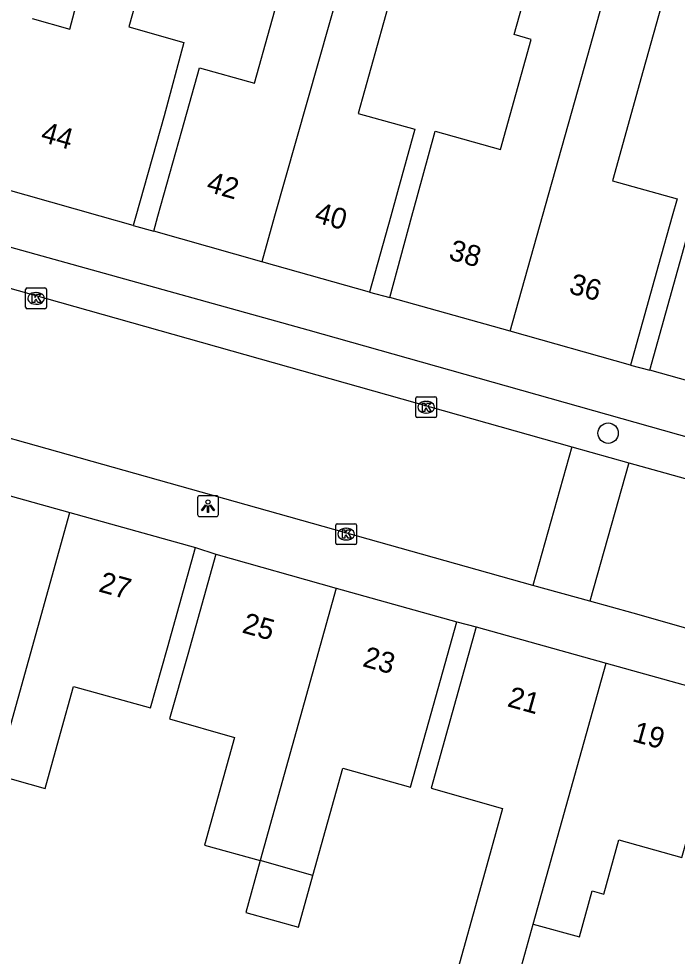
# Model space of a CAD drawing. Extents: x 158087 to 159494, y 382905 to 383981.
# Drawn here: x 158737.21 to 158768.84, y 383214.47 to 383259.48 of the extents above; entities that cross this region are included whole.
import ezdxf

# ---------------------------------------------------------------- set-up
doc = ezdxf.new("R2010")
doc.units = 0
for name, color, linetype in [('IMGEO_Boom', 7, 'Continuous'), ('IMGEO_Kolk', 7, 'Continuous'), ('IMGEO_Lichtpunt', 7, 'Continuous'), ('IMGEO_Pand', 7, 'Continuous'), ('IMGEO_Pand_nummerreeks', 7, 'Continuous'), ('IMGEO_Rijbaan_lokaal_open', 7, 'Continuous'), ('IMGEO_Voetpad_open', 7, 'Continuous')]:
    doc.layers.add(name, color=color, linetype=linetype)

msp = doc.modelspace()

# ---------------------------------------------------------------- linework, layer by layer
at = {"layer": 'IMGEO_Boom'}
msp.add_circle((158765.523, 383239.585), 0.489, dxfattribs=at)
at = {"layer": 'IMGEO_Kolk'}
for p, q in [((158737.542, 383245.63), (158737.542, 383246.482)), ((158737.617, 383246.556), (158738.469, 383246.556)), ((158738.03, 383246.336), (158738.055, 383246.336)), ((158738.543, 383246.482), (158738.543, 383245.63)), ((158738.053, 383245.776), (158738.028, 383245.776)), ((158738.469, 383245.556), (158737.617, 383245.556)), ((158756.277, 383240.406), (158756.277, 383241.258)), ((158756.352, 383241.332), (158757.204, 383241.332)), ((158757.278, 383241.258), (158757.278, 383240.406)), ((158756.765, 383241.112), (158756.79, 383241.112)), ((158757.204, 383240.332), (158756.352, 383240.332)), ((158756.788, 383240.552), (158756.763, 383240.552)), ((158752.435, 383234.312), (158752.435, 383235.164)), ((158752.51, 383235.238), (158753.362, 383235.238)), ((158752.923, 383235.018), (158752.948, 383235.018)), ((158753.436, 383235.164), (158753.436, 383234.312)), ((158753.362, 383234.238), (158752.51, 383234.238)), ((158752.946, 383234.458), (158752.921, 383234.458))]:
    msp.add_line(p, q, dxfattribs=at)
for points in [[(158737.542, 383245.63), (158737.542, 383246.482)], [(158737.617, 383246.556), (158738.469, 383246.556)], [(158737.863, 383246.256), (158737.986, 383246.256), (158737.986, 383246.105), (158738.116, 383246.256), (158738.28, 383246.256), (158738.134, 383246.105), (158738.287, 383245.856), (158738.135, 383245.856), (158738.05, 383246.02), (158737.986, 383245.953), (158737.986, 383245.856), (158737.863, 383245.856), (158737.863, 383246.256)], [(158738.543, 383246.482), (158738.543, 383245.63)], [(158738.469, 383245.556), (158737.617, 383245.556)], [(158756.277, 383240.406), (158756.277, 383241.258)], [(158756.352, 383241.332), (158757.204, 383241.332)], [(158757.278, 383241.258), (158757.278, 383240.406)], [(158756.598, 383241.032), (158756.721, 383241.032), (158756.721, 383240.881), (158756.851, 383241.032), (158757.015, 383241.032), (158756.869, 383240.881), (158757.022, 383240.632), (158756.87, 383240.632), (158756.785, 383240.796), (158756.721, 383240.729), (158756.721, 383240.632), (158756.598, 383240.632), (158756.598, 383241.032)], [(158757.204, 383240.332), (158756.352, 383240.332)], [(158752.435, 383234.312), (158752.435, 383235.164)], [(158752.51, 383235.238), (158753.362, 383235.238)], [(158752.756, 383234.938), (158752.879, 383234.938), (158752.879, 383234.787), (158753.009, 383234.938), (158753.173, 383234.938), (158753.027, 383234.787), (158753.18, 383234.538), (158753.028, 383234.538), (158752.943, 383234.702), (158752.879, 383234.635), (158752.879, 383234.538), (158752.756, 383234.538), (158752.756, 383234.938)], [(158753.436, 383235.164), (158753.436, 383234.312)], [(158753.362, 383234.238), (158752.51, 383234.238)]]:
    msp.add_lwpolyline(points, dxfattribs=at)
for centre, start, end in [((158737.619, 383246.48), 91.552, 178.448), ((158737.619, 383246.48), 91.552, 178.448), ((158738.467, 383246.48), 1.552, 88.448), ((158738.467, 383246.48), 1.552, 88.448), ((158737.619, 383245.632), 181.552, 268.448), ((158737.619, 383245.632), 181.552, 268.448), ((158738.467, 383245.632), 271.552, 358.448), ((158738.467, 383245.632), 271.552, 358.448), ((158756.354, 383241.256), 91.552, 178.448), ((158756.354, 383241.256), 91.552, 178.448), ((158757.202, 383241.256), 1.552, 88.448), ((158757.202, 383241.256), 1.552, 88.448), ((158756.354, 383240.408), 181.552, 268.448), ((158756.354, 383240.408), 181.552, 268.448), ((158757.202, 383240.408), 271.552, 358.448), ((158757.202, 383240.408), 271.552, 358.448), ((158752.512, 383235.162), 91.552, 178.448), ((158752.512, 383235.162), 91.552, 178.448), ((158753.36, 383235.162), 1.552, 88.448), ((158753.36, 383235.162), 1.552, 88.448), ((158752.512, 383234.314), 181.552, 268.448), ((158752.512, 383234.314), 181.552, 268.448), ((158753.36, 383234.314), 271.552, 358.448), ((158753.36, 383234.314), 271.552, 358.448)]:
    msp.add_arc(centre, 0.0765, start, end, dxfattribs=at)
for centre, major_axis, ratio, start_param, end_param in [((158738.029, 383246.056), (-0.387, 0.002), 0.722429, 4.712389, 7.853982), ((158738.054, 383246.056), (-0.39, 0.002), 0.717154, 1.570796, 4.712389), ((158756.764, 383240.832), (-0.387, 0.002), 0.722429, 4.712389, 7.853982), ((158756.789, 383240.832), (-0.39, 0.002), 0.717154, 1.570796, 4.712389), ((158752.922, 383234.738), (-0.387, 0.002), 0.722429, 4.712389, 7.853982), ((158752.947, 383234.738), (-0.39, 0.002), 0.717154, 1.570796, 4.712389)]:
    msp.add_ellipse(centre, major_axis=major_axis, ratio=ratio, start_param=start_param, end_param=end_param, dxfattribs=at)
at = {"layer": 'IMGEO_Lichtpunt'}
for p, q in [((158745.803, 383236.486), (158745.803, 383235.679)), ((158745.803, 383236.486), (158745.803, 383235.679)), ((158746.705, 383236.581), (158745.897, 383236.581)), ((158746.705, 383236.581), (158745.897, 383236.581)), ((158746.799, 383235.679), (158746.799, 383236.486)), ((158746.799, 383235.679), (158746.799, 383236.486)), ((158745.897, 383235.585), (158746.705, 383235.585)), ((158745.897, 383235.585), (158746.705, 383235.585))]:
    msp.add_line(p, q, dxfattribs=at)
for points in [[(158746.177, 383236.15), (158746.216, 383236.122), (158746.028, 383235.86), (158745.99, 383235.887), (158746.177, 383236.15)], [(158746.279, 383236.102), (158746.326, 383236.102), (158746.326, 383235.78), (158746.279, 383235.78), (158746.279, 383236.102)], [(158746.389, 383236.122), (158746.427, 383236.149), (158746.614, 383235.887), (158746.575, 383235.859), (158746.389, 383236.122)]]:
    msp.add_lwpolyline(points, dxfattribs=at)
msp.add_circle((158746.302, 383236.284), 0.0994, dxfattribs=at)
for centre, start, end in [((158745.897, 383236.486), 90, 180), ((158745.897, 383236.486), 90, 180), ((158746.705, 383236.486), 0, 90), ((158746.705, 383236.486), 0, 90), ((158745.897, 383235.679), 180, 270), ((158745.897, 383235.679), 180, 270), ((158746.705, 383235.679), 270, 0), ((158746.705, 383235.679), 270, 360)]:
    msp.add_arc(centre, 0.0946, start, end, dxfattribs=at)
at = {"layer": 'IMGEO_Pand'}
for points in [[(158741.746, 383266.399), (158742.684, 383269.733), (158745.285, 383269.001), (158742.495, 383259.089), (158745.142, 383258.343), (158744.19, 383254.818), (158742.835, 383250), (158742.709, 383249.553)], [(158737.851, 383259.485), (158739.657, 383258.977), (158739.895, 383259.821), (158741.746, 383266.399)], [(158755.038, 383246.103), (158756.091, 383250), (158756.342, 383250.931), (158757.219, 383254.075), (158760.349, 383253.203), (158761.824, 383258.49), (158761.013, 383258.716), (158762.913, 383265.527), (158766.444, 383264.541), (158766.113, 383263.355)], [(158760.815, 383244.479), (158762.369, 383250), (158764.544, 383257.731), (158766.113, 383263.355)], [(158766.113, 383263.355), (158767.624, 383262.933), (158768.448, 383261.458), (158767.203, 383256.99), (158765.727, 383251.697), (158768.835, 383250.829), (158768.602, 383250), (158767.945, 383247.668), (158766.592, 383242.854)], [(158743.699, 383249.285), (158743.898, 383250), (158745.042, 383254.102), (158745.896, 383257.125), (158748.533, 383256.387), (158750.035, 383261.773)], [(158752.635, 383261.048), (158749.502, 383250), (158748.882, 383247.815)], [(158755.036, 383260.378), (158753.517, 383254.932), (158756.243, 383254.174), (158755.403, 383251.164), (158755.08, 383250), (158754.064, 383246.346)], [(158767.525, 383242.607), (158768.878, 383247.421), (158769.595, 383250), (158769.691, 383250.344), (158770.925, 383250), (158772.384, 383249.593), (158772.499, 383250), (158773.886, 383254.929), (158775.176, 383259.514), (158777.675, 383258.811)], [(158742.709, 383249.553), (158741.124, 383250), (158732.694, 383252.391), (158731.473, 383252.737)], [(158748.882, 383247.815), (158743.699, 383249.285)], [(158754.064, 383246.346), (158748.882, 383247.815)], [(158760.815, 383244.479), (158755.038, 383246.103)], [(158766.592, 383242.854), (158760.815, 383244.479)], [(158772.715, 383241.148), (158767.525, 383242.607)], [(158733.628, 383237.46), (158739.662, 383235.775)], [(158736.147, 383223.187), (158739.662, 383235.775)], [(158739.662, 383235.775), (158745.697, 383234.089)], [(158736.147, 383223.187), (158738.48, 383222.535), (158739.219, 383225.18), (158739.846, 383227.426), (158743.547, 383226.392), (158744.352, 383229.274), (158745.697, 383234.089)], [(158746.673, 383233.77), (158745.328, 383228.955), (158744.452, 383225.869), (158747.573, 383224.972), (158746.132, 383219.81), (158748.808, 383219.063)], [(158746.673, 383233.77), (158752.465, 383232.152)], [(158752.465, 383232.152), (158748.808, 383219.063)], [(158752.465, 383232.152), (158758.253, 383230.536)], [(158751.342, 383218.355), (158752.78, 383223.506), (158756.031, 383222.585), (158756.908, 383225.721), (158758.253, 383230.536)], [(158759.189, 383230.293), (158757.844, 383225.478), (158757.024, 383222.548), (158760.451, 383221.56), (158759.774, 383219.134), (158757.833, 383212.191), (158760.637, 383211.407), (158761.925, 383216.019)], [(158759.189, 383230.293), (158765.426, 383228.551)], [(158761.925, 383216.019), (158765.426, 383228.551)], [(158765.426, 383228.551), (158771.237, 383226.928)], [(158761.925, 383216.019), (158764.141, 383215.4), (158764.758, 383217.611), (158765.312, 383217.456), (158766.039, 383220.059), (158769.07, 383219.211), (158769.893, 383222.113), (158771.237, 383226.928)], [(158748.808, 383219.063), (158748.112, 383216.57), (158750.646, 383215.863), (158751.342, 383218.355)], [(158751.342, 383218.355), (158748.808, 383219.063)]]:
    msp.add_lwpolyline(points, dxfattribs=at)
at = {"layer": 'IMGEO_Rijbaan_lokaal_open'}
for points in [[(158713.92, 383252.998), (158763.779, 383238.923)], [(158761.912, 383232.269), (158712.045, 383246.282)], [(158763.779, 383238.923), (158761.912, 383232.269)], [(158763.779, 383238.923), (158766.515, 383238.164)], [(158766.515, 383238.164), (158764.65, 383231.517)], [(158766.515, 383238.164), (158767.383, 383237.924), (158792.938, 383230.817), (158816.826, 383224.045), (158825.794, 383221.597)], [(158764.65, 383231.517), (158761.912, 383232.269)], [(158823.947, 383214.968), (158802.524, 383220.86), (158783.113, 383226.274), (158766.719, 383230.948), (158764.65, 383231.517)]]:
    msp.add_lwpolyline(points, dxfattribs=at)
at = {"layer": 'IMGEO_Voetpad_open'}
for points in [[(158742.709, 383249.553), (158743.699, 383249.285)], [(158736.759, 383248.525), (158751.096, 383244.547), (158852.366, 383215.967)], [(158754.064, 383246.346), (158755.038, 383246.103)], [(158766.592, 383242.854), (158767.525, 383242.607)], [(158745.697, 383234.089), (158746.673, 383233.77)], [(158758.253, 383230.536), (158759.189, 383230.293)]]:
    msp.add_lwpolyline(points, dxfattribs=at)

# ---------------------------------------------------------------- texts
at = {"layer": 'IMGEO_Pand_nummerreeks'}
for s, rotation, p in [('44', 344.2494, (158738.219, 383253.592)), ('42', 344.1693, (158746.179, 383251.201)), ('40', 344.173, (158751.369, 383249.731)), ('38', 344.2939, (158757.817, 383247.939)), ('36', 344.2939, (158763.591, 383246.316)), ('27', 344.3926, (158741.002, 383231.996)), ('25', 344.3963, (158747.89, 383230.025)), ('23', 344.3963, (158753.68, 383228.408)), ('21', 344.395, (158760.632, 383226.485)), ('19', 344.395, (158766.635, 383224.808))]:
    msp.add_text(s, height=1, rotation=rotation, dxfattribs=at).set_placement(p)

doc.saveas('drawing.dxf')
